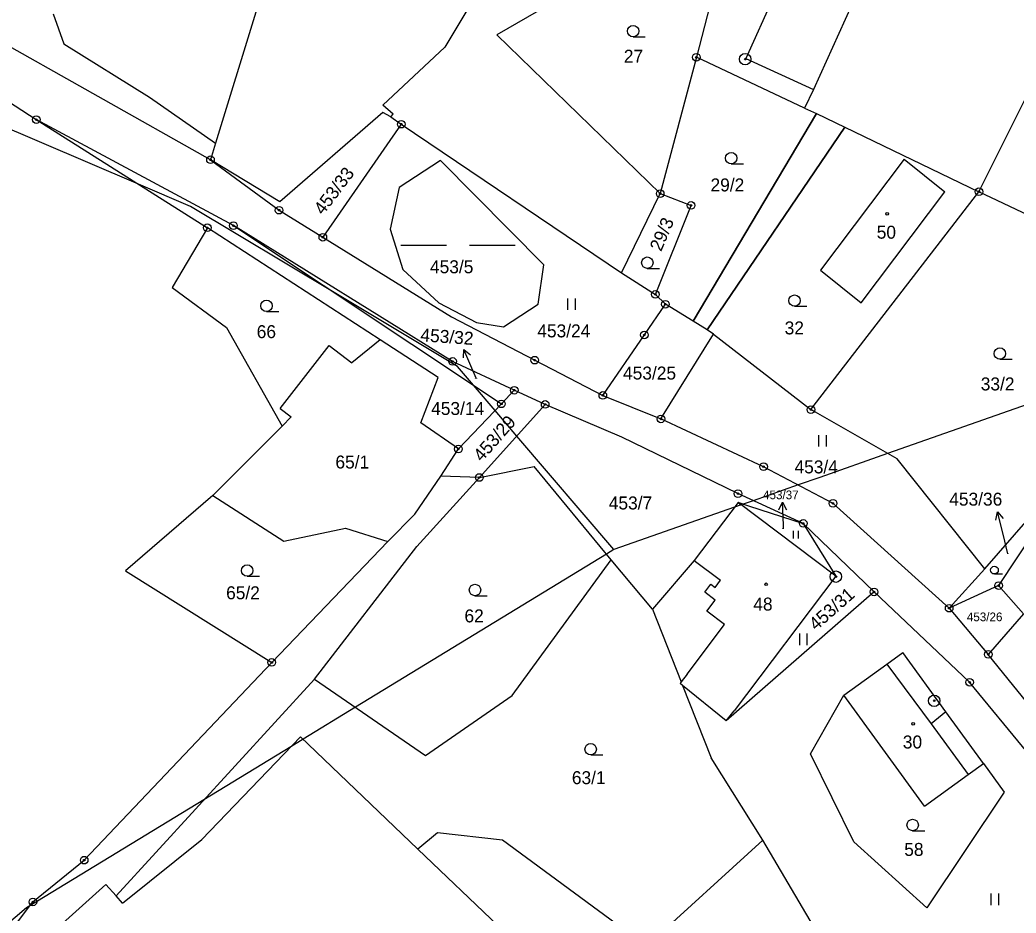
# Model space of a CAD drawing. Extents: x -547623 to -538651, y -1096714 to -1086522.
# Drawn here: x -543854.9 to -543724.3, y -1094488.2 to -1094371 of the extents above; entities that cross this region are included whole.
import ezdxf

# ---------------------------------------------------------------- set-up
doc = ezdxf.new("R2010")
doc.units = 0
for name, color, linetype in [('podzemní_provozovana', 7, 'Continuous'), ('Vrstva 1', 7, 'Continuous'), ('Vrstva 25', 7, 'Continuous'), ('Vrstva 30', 7, 'Continuous'), ('Vrstva 33', 7, 'Continuous'), ('Vrstva 52', 7, 'Continuous'), ('Vrstva 83', 7, 'Continuous'), ('Vrstva 86', 7, 'Continuous'), ('Vrstva 90', 7, 'Continuous'), ('Vrstva 92', 7, 'Continuous')]:
    doc.layers.add(name, color=color, linetype=linetype)

msp = doc.modelspace()

# ---------------------------------------------------------------- linework, layer by layer
at = {"layer": 'podzemní_provozovana'}
for p, q in [((-543795.48, -1094417), (-543796.66, -1094414.24)), ((-543754.78, -1094437.28), (-543754.91, -1094434.28)), ((-543725.98, -1094438.47), (-543726.69, -1094435.55))]:
    msp.add_line(p, q, dxfattribs=at)
for points in [[(-543796.73, -1094415.36), (-543796.66, -1094414.24), (-543795.81, -1094414.96)], [(-543795.01, -1094418.09), (-543795.48, -1094417)], [(-543755.36, -1094435.3), (-543754.91, -1094434.28), (-543754.37, -1094435.26)], [(-543726.94, -1094436.64), (-543726.69, -1094435.55), (-543725.97, -1094436.41)], [(-543754.76, -1094437.79), (-543754.78, -1094437.28)], [(-543725.36, -1094441.03), (-543725.98, -1094438.47)]]:
    msp.add_lwpolyline(points, dxfattribs=at)
at = {"layer": 'Vrstva 1'}
for points in [[(-543818.46, -1094352.21), (-543829.23, -1094387.21)], [(-543748.81, -1094351.91), (-543759.69, -1094376.09)], [(-543760.26, -1094353.01), (-543766.19, -1094375.92)], [(-543769.95, -1094360.06), (-543792.34, -1094372.99)], [(-543729.13, -1094393.56), (-543716.05, -1094367.29)], [(-543796.28, -1094369.79), (-543799.18, -1094374.62)], [(-543850.52, -1094370.21), (-543849.11, -1094374.17)], [(-543829.89, -1094389.36), (-543859.39, -1094372.77)], [(-543792.34, -1094372.99), (-543770.93, -1094393.81)], [(-543866.82, -1094374.96), (-543852.74, -1094384.1)], [(-543849.11, -1094374.17), (-543837.89, -1094381.17)], [(-543799.18, -1094374.62), (-543807.29, -1094382.2)], [(-543766.19, -1094375.92), (-543770.93, -1094393.81)], [(-543752.02, -1094382.58), (-543766.19, -1094375.92)], [(-543759.69, -1094376.09), (-543750.81, -1094380.13)], [(-543750.81, -1094380.13), (-543752.02, -1094382.58)], [(-543837.89, -1094381.17), (-543829.23, -1094387.21)], [(-543805.95, -1094383.37), (-543807.29, -1094382.2)], [(-543752.02, -1094382.58), (-543750.45, -1094383.32)], [(-543852.74, -1094384.1), (-543830.3, -1094398.29)], [(-543826.89, -1094398.01), (-543852.74, -1094384.1)], [(-543807.29, -1094383.18), (-543820.81, -1094394.89)], [(-543806.26, -1094383.75), (-543807.29, -1094383.18)], [(-543806.26, -1094383.75), (-543805.95, -1094383.37)], [(-543806.26, -1094383.75), (-543804.88, -1094384.7)], [(-543750.45, -1094383.32), (-543766.62, -1094410.53)], [(-543804.88, -1094384.7), (-543815.16, -1094399.53)], [(-543804.88, -1094384.7), (-543775.99, -1094404.21)], [(-543764.76, -1094411.67), (-543746.7, -1094385.09)], [(-543746.7, -1094385.09), (-543729.13, -1094393.56)], [(-543829.23, -1094387.21), (-543829.89, -1094389.36)], [(-543829.89, -1094389.36), (-543820.89, -1094395.98)], [(-543820.81, -1094394.89), (-543829.89, -1094389.36)], [(-543799.73, -1094389.46), (-543805.15, -1094393.01)], [(-543786.19, -1094403.15), (-543799.73, -1094389.46)], [(-543738.92, -1094389.3), (-543749.9, -1094403.85)], [(-543738.92, -1094389.3), (-543733.61, -1094393.56)], [(-543805.15, -1094393.01), (-543806.33, -1094398.46)], [(-543775.99, -1094404.21), (-543770.93, -1094393.81)], [(-543770.93, -1094393.81), (-543766.88, -1094395.35)], [(-543751.17, -1094422.14), (-543729.13, -1094393.56)], [(-543744.59, -1094408.11), (-543733.61, -1094393.56)], [(-543702.35, -1094406.25), (-543729.13, -1094393.56)], [(-543820.89, -1094395.98), (-543815.16, -1094399.53)], [(-543771.55, -1094407.03), (-543766.88, -1094395.35)], [(-543830.3, -1094398.29), (-543834.9, -1094406.11)], [(-543807.64, -1094412.98), (-543830.3, -1094398.29)], [(-543798.15, -1094415.82), (-543826.89, -1094398.01)], [(-543826.89, -1094398.01), (-543791.74, -1094421.38)], [(-543806.33, -1094398.46), (-543804.69, -1094403.76)], [(-543815.16, -1094399.53), (-543798.29, -1094409.98)], [(-543804.69, -1094403.76), (-543799.95, -1094408.15)], [(-543786.92, -1094408.31), (-543786.19, -1094403.15)], [(-543749.9, -1094403.85), (-543744.59, -1094408.11)], [(-543775.99, -1094404.21), (-543771.55, -1094407.03)], [(-543834.9, -1094406.11), (-543827.77, -1094411.38)], [(-543771.55, -1094407.03), (-543770.25, -1094408.31)], [(-543799.95, -1094408.15), (-543795.01, -1094410.72)], [(-543791.49, -1094411.26), (-543786.92, -1094408.31)], [(-543773, -1094412.34), (-543770.25, -1094408.31)], [(-543766.62, -1094410.53), (-543770.25, -1094408.31)], [(-543798.29, -1094409.98), (-543787.37, -1094415.65)], [(-543827.77, -1094411.38), (-543820.5, -1094424.3)], [(-543795.01, -1094410.72), (-543791.49, -1094411.26)], [(-543764.76, -1094411.67), (-543766.62, -1094410.53)], [(-543763.93, -1094412.23), (-543764.76, -1094411.67)], [(-543807.64, -1094412.98), (-543811.37, -1094416)], [(-543800.06, -1094417.92), (-543807.64, -1094412.98)], [(-543778.45, -1094420.27), (-543773, -1094412.34)], [(-543770.83, -1094423.36), (-543763.93, -1094412.23)], [(-543763.93, -1094412.23), (-543751.17, -1094422.14)], [(-543820.74, -1094421.99), (-543814.31, -1094413.72)], [(-543814.31, -1094413.72), (-543811.37, -1094416)], [(-543787.37, -1094415.65), (-543778.45, -1094420.27)], [(-543790.06, -1094419.59), (-543798.15, -1094415.82)], [(-543802.33, -1094423.87), (-543800.06, -1094417.92)], [(-543791.74, -1094421.38), (-543790.06, -1094419.59)], [(-543786.01, -1094421.46), (-543790.06, -1094419.59)], [(-543778.45, -1094420.27), (-543770.83, -1094423.36)], [(-543820.74, -1094421.99), (-543819.3, -1094423.09)], [(-543797.39, -1094427.3), (-543791.74, -1094421.38)], [(-543794.63, -1094431.04), (-543786.01, -1094421.46)], [(-543775.96, -1094425.77), (-543786.01, -1094421.46)], [(-543739.87, -1094428.61), (-543751.17, -1094422.14)], [(-543819.3, -1094423.09), (-543820.5, -1094424.3)], [(-543757.38, -1094429.62), (-543770.83, -1094423.36)], [(-543820.5, -1094424.3), (-543829.57, -1094433.39)], [(-543797.39, -1094427.3), (-543802.33, -1094423.87)], [(-543760.73, -1094433.16), (-543775.96, -1094425.77)], [(-543799.71, -1094430.85), (-543797.39, -1094427.3)], [(-543728.38, -1094443.02), (-543739.87, -1094428.61)], [(-543728.38, -1094443.02), (-543714.89, -1094427.59)], [(-543714.89, -1094427.59), (-543726.56, -1094445.22)], [(-543794.63, -1094431.04), (-543787.47, -1094429.61)], [(-543777.34, -1094441.82), (-543787.47, -1094429.61)], [(-543748.27, -1094434.43), (-543757.38, -1094429.62)], [(-543803.11, -1094435.85), (-543799.71, -1094430.85)], [(-543802.84, -1094440.07), (-543794.63, -1094431.04)], [(-543794.63, -1094431.04), (-543799.71, -1094430.85)], [(-543829.57, -1094433.39), (-543841.04, -1094443.26)], [(-543829.57, -1094433.39), (-543820.26, -1094439.4)], [(-543752.18, -1094437.07), (-543760.73, -1094433.16)], [(-543760.72, -1094434.33), (-543766.48, -1094441.92)], [(-543760.72, -1094434.33), (-543752.18, -1094437.07)], [(-543747.89, -1094444), (-543760.72, -1094434.33)], [(-543733.04, -1094448.18), (-543748.27, -1094434.43)], [(-543806.63, -1094439.45), (-543803.11, -1094435.85)], [(-543820.26, -1094439.4), (-543812.21, -1094437.69)], [(-543812.21, -1094437.69), (-543806.63, -1094439.45)], [(-543742.89, -1094446.05), (-543752.18, -1094437.07)], [(-543752.18, -1094437.07), (-543747.89, -1094444)], [(-543821.85, -1094455.3), (-543806.63, -1094439.45)], [(-543816.27, -1094457.47), (-543802.84, -1094440.07)], [(-543790.33, -1094459.62), (-543777.34, -1094441.82)], [(-543771.95, -1094448.32), (-543777.34, -1094441.82)], [(-543766.48, -1094441.92), (-543771.95, -1094448.32)], [(-543733.04, -1094448.18), (-543728.38, -1094443.02)], [(-543841.04, -1094443.26), (-543821.85, -1094455.3)], [(-543747.89, -1094444), (-543761.25, -1094461.64)], [(-543726.56, -1094445.22), (-543733.04, -1094448.18)], [(-543726.56, -1094445.22), (-543723.31, -1094448.92)], [(-543742.89, -1094446.05), (-543762.26, -1094462.97)], [(-543730.36, -1094457.89), (-543742.89, -1094446.05)], [(-543733.04, -1094448.18), (-543727.92, -1094454.24)], [(-543771.95, -1094448.32), (-543768.19, -1094457.86)], [(-543723.31, -1094448.92), (-543727.92, -1094454.24)], [(-543741.2, -1094455.51), (-543739.11, -1094454)], [(-543733.47, -1094461.76), (-543739.11, -1094454)], [(-543713.67, -1094471.81), (-543727.92, -1094454.24)], [(-543846.45, -1094481.23), (-543821.85, -1094455.3)], [(-543746.84, -1094459.61), (-543741.2, -1094455.51)], [(-543842.25, -1094485.89), (-543816.27, -1094457.47)], [(-543816.27, -1094457.47), (-543801.68, -1094467.52)], [(-543768.19, -1094457.86), (-543768.33, -1094458.05)], [(-543768.01, -1094458.31), (-543768.33, -1094458.05)], [(-543768.01, -1094458.31), (-543764.26, -1094467.81)], [(-543762.26, -1094462.97), (-543768.01, -1094458.31)], [(-543722.8, -1094467.06), (-543730.36, -1094457.89)], [(-543801.68, -1094467.52), (-543790.33, -1094459.62)], [(-543751.21, -1094467.3), (-543746.84, -1094459.61)], [(-543736.27, -1094474.16), (-543746.84, -1094459.61)], [(-543762.26, -1094462.97), (-543761.25, -1094461.64)], [(-543728.54, -1094468.55), (-543733.47, -1094461.76)], [(-543831.01, -1094478.54), (-543818.1, -1094465.04)], [(-543802.69, -1094479.78), (-543818.1, -1094465.04)], [(-543757.49, -1094478.6), (-543764.26, -1094467.81)], [(-543745.52, -1094478.82), (-543751.21, -1094467.3)], [(-543730.53, -1094469.99), (-543728.54, -1094468.55)], [(-543728.54, -1094468.55), (-543725.81, -1094472.31)], [(-543736.27, -1094474.16), (-543730.53, -1094469.99)], [(-543725.81, -1094472.31), (-543735.98, -1094487.47)], [(-543800.12, -1094477.65), (-543802.69, -1094479.78)], [(-543791.62, -1094478.61), (-543800.12, -1094477.65)], [(-543841.44, -1094486.85), (-543831.01, -1094478.54)], [(-543772.72, -1094492.5), (-543791.62, -1094478.61)], [(-543772.72, -1094492.5), (-543757.49, -1094478.6)], [(-543747.52, -1094495.52), (-543757.49, -1094478.6)], [(-543735.98, -1094487.47), (-543745.52, -1094478.82)], [(-543792.16, -1094489.85), (-543802.69, -1094479.78)], [(-543853.17, -1094486.71), (-543846.45, -1094481.23)], [(-543849.31, -1094489.54), (-543843.6, -1094484.41)], [(-543843.6, -1094484.41), (-543842.25, -1094485.89)], [(-543841.44, -1094486.85), (-543842.25, -1094485.89)], [(-543874.92, -1094515.44), (-543853.17, -1094486.71)]]:
    msp.add_lwpolyline(points, dxfattribs=at)
at = {"layer": 'Vrstva 25'}
for p, q in [((-543774.48, -1094373.24), (-543772.88, -1094373.24)), ((-543761.61, -1094389.9), (-543760.01, -1094389.9)), ((-543804.94, -1094400.58), (-543798.94, -1094400.58)), ((-543795.94, -1094400.58), (-543789.94, -1094400.58)), ((-543772.62, -1094403.62), (-543771.02, -1094403.62)), ((-543783.03, -1094409.06), (-543783.03, -1094407.56)), ((-543782.03, -1094409.06), (-543782.03, -1094407.56)), ((-543753.31, -1094408.59), (-543751.71, -1094408.59)), ((-543822.55, -1094409.27), (-543820.95, -1094409.27)), ((-543726.39, -1094415.54), (-543724.79, -1094415.54)), ((-543750.12, -1094426.99), (-543750.12, -1094425.49)), ((-543749.12, -1094426.99), (-543749.12, -1094425.49)), ((-543753.47, -1094439.03), (-543753.47, -1094438.02)), ((-543752.81, -1094439.03), (-543752.81, -1094438.02)), ((-543825.08, -1094444), (-543823.48, -1094444)), ((-543727.1, -1094443.69), (-543726.03, -1094443.69)), ((-543795.21, -1094446.54), (-543793.61, -1094446.54)), ((-543752.64, -1094453.01), (-543752.64, -1094451.51)), ((-543751.64, -1094453.01), (-543751.64, -1094451.51)), ((-543780.04, -1094467.43), (-543778.44, -1094467.43)), ((-543737.83, -1094477.37), (-543736.23, -1094477.37)), ((-543727.52, -1094487.11), (-543727.52, -1094485.61)), ((-543726.52, -1094487.11), (-543726.52, -1094485.61))]:
    msp.add_line(p, q, dxfattribs=at)
for centre, radius in [((-543774.48, -1094372.49), 0.75), ((-543761.61, -1094389.15), 0.75), ((-543741.17, -1094396.45), 0.175), ((-543772.62, -1094402.87), 0.75), ((-543822.55, -1094408.52), 0.75), ((-543753.31, -1094407.84), 0.75), ((-543726.39, -1094414.79), 0.75), ((-543825.08, -1094443.25), 0.75), ((-543727.1, -1094443.19), 0.503), ((-543795.21, -1094445.79), 0.75), ((-543757.05, -1094445.05), 0.175), ((-543737.77, -1094463.35), 0.175), ((-543780.04, -1094466.68), 0.75), ((-543737.83, -1094476.62), 0.75)]:
    msp.add_circle(centre, radius, dxfattribs=at)
at = {"layer": 'Vrstva 30'}
for points in [[(-543766.62, -1094410.53), (-543750.45, -1094383.32)], [(-543750.45, -1094383.32), (-543746.7, -1094385.09)], [(-543746.7, -1094385.09), (-543764.76, -1094411.67)], [(-543764.76, -1094411.67), (-543766.62, -1094410.53)]]:
    msp.add_lwpolyline(points, dxfattribs=at)
at = {"layer": 'Vrstva 33'}
for points in [[(-543740.03, -1094356.25), (-543750.81, -1094380.13)], [(-543766.48, -1094441.92), (-543763.01, -1094444.52)], [(-543765.07, -1094446.09), (-543764.28, -1094445.05)], [(-543764.28, -1094445.05), (-543763.72, -1094445.47)], [(-543763.72, -1094445.47), (-543763.01, -1094444.52)], [(-543763.71, -1094447.11), (-543765.07, -1094446.09)], [(-543764.8, -1094448.55), (-543763.71, -1094447.11)], [(-543762.48, -1094450.3), (-543764.8, -1094448.55)], [(-543767.4, -1094456.82), (-543762.48, -1094450.3)], [(-543741.2, -1094455.51), (-543735.41, -1094463.37)], [(-543767.4, -1094456.82), (-543768.19, -1094457.86)], [(-543733.47, -1094461.76), (-543735.41, -1094463.37)], [(-543735.41, -1094463.37), (-543730.53, -1094469.99)]]:
    msp.add_lwpolyline(points, dxfattribs=at)
at = {"layer": 'Vrstva 52'}
for points in [[(-543573.5, -1094234), (-543602.5, -1094307.5), (-543613, -1094340), (-543628, -1094369), (-543637.14, -1094378.47), (-543641.17, -1094382.64), (-543656, -1094398), (-543659.46, -1094399.21), (-543681.88, -1094407.09), (-543689.09, -1094409.62), (-543691.68, -1094410.53), (-543707.72, -1094416.17), (-543741.12, -1094427.9), (-543750, -1094431.02), (-543752.84, -1094432.02), (-543758.72, -1094434.08), (-543760.05, -1094434.55), (-543760.72, -1094434.33), (-543760.31, -1094434.64), (-543761.19, -1094434.95), (-543777, -1094440.5)], [(-543777, -1094440.5), (-543789.73, -1094425.6), (-543792.58, -1094422.26), (-543795.42, -1094418.93), (-543797.5, -1094416.5), (-543813.69, -1094406.78), (-543832.5, -1094395.5), (-543839.33, -1094392.58), (-543884.02, -1094373.48)], [(-543777, -1094440.5), (-543777.95, -1094441.08), (-543810.88, -1094461.18), (-543817.75, -1094465.37), (-543819.36, -1094466.35), (-543830.75, -1094473.31), (-543853.57, -1094487.24), (-543854, -1094487.5), (-543874, -1094504.5), (-543880.67, -1094513.63), (-543895.25, -1094533.6), (-543897, -1094536), (-543902.11, -1094548.76), (-543905.58, -1094557.45), (-543911, -1094571), (-543929.5, -1094630)]]:
    msp.add_lwpolyline(points, dxfattribs=at)
at = {"layer": 'Vrstva 83'}
for centre, radius in [((-543766.19, -1094375.92), 0.5), ((-543766.19, -1094375.92), 0.1), ((-543759.78, -1094376.17), 0.75), ((-543759.78, -1094376.17), 0.1), ((-543852.74, -1094384.1), 0.5), ((-543852.74, -1094384.1), 0.1), ((-543804.88, -1094384.7), 0.5), ((-543804.88, -1094384.7), 0.1), ((-543829.89, -1094389.36), 0.5), ((-543829.89, -1094389.36), 0.1), ((-543770.93, -1094393.81), 0.5), ((-543729.13, -1094393.56), 0.5), ((-543770.93, -1094393.81), 0.1), ((-543729.13, -1094393.56), 0.1), ((-543820.89, -1094395.98), 0.5), ((-543820.89, -1094395.98), 0.1), ((-543766.88, -1094395.35), 0.5), ((-543766.88, -1094395.35), 0.1), ((-543830.3, -1094398.29), 0.5), ((-543830.3, -1094398.29), 0.1), ((-543826.89, -1094398.01), 0.5), ((-543826.89, -1094398.01), 0.1), ((-543815.16, -1094399.53), 0.5), ((-543815.16, -1094399.53), 0.1), ((-543771.55, -1094407.03), 0.5), ((-543771.55, -1094407.03), 0.1), ((-543770.25, -1094408.31), 0.5), ((-543770.25, -1094408.31), 0.1), ((-543773, -1094412.34), 0.5), ((-543773, -1094412.34), 0.1), ((-543798.15, -1094415.82), 0.5), ((-543787.37, -1094415.65), 0.5), ((-543787.37, -1094415.65), 0.1), ((-543798.15, -1094415.82), 0.1), ((-543790.06, -1094419.59), 0.5), ((-543790.06, -1094419.59), 0.1), ((-543791.74, -1094421.38), 0.5), ((-543778.45, -1094420.27), 0.5), ((-543778.45, -1094420.27), 0.1), ((-543791.74, -1094421.38), 0.1), ((-543786.01, -1094421.46), 0.5), ((-543786.01, -1094421.46), 0.1), ((-543751.17, -1094422.14), 0.5), ((-543751.17, -1094422.14), 0.1), ((-543770.83, -1094423.36), 0.5), ((-543770.83, -1094423.36), 0.1), ((-543797.39, -1094427.3), 0.5), ((-543797.39, -1094427.3), 0.1), ((-543757.38, -1094429.62), 0.5), ((-543757.38, -1094429.62), 0.1), ((-543794.63, -1094431.04), 0.5), ((-543794.63, -1094431.04), 0.1), ((-543760.73, -1094433.16), 0.5), ((-543760.73, -1094433.16), 0.1), ((-543748.27, -1094434.43), 0.5), ((-543748.27, -1094434.43), 0.1), ((-543752.18, -1094437.07), 0.5), ((-543752.18, -1094437.07), 0.1), ((-543747.89, -1094444.04), 0.75), ((-543747.89, -1094444.04), 0.1), ((-543742.89, -1094446.05), 0.5), ((-543726.56, -1094445.22), 0.5), ((-543726.56, -1094445.22), 0.1), ((-543742.89, -1094446.05), 0.1), ((-543733.04, -1094448.18), 0.5), ((-543733.04, -1094448.18), 0.1), ((-543821.85, -1094455.3), 0.5), ((-543727.92, -1094454.24), 0.5), ((-543727.92, -1094454.24), 0.1), ((-543821.85, -1094455.3), 0.1), ((-543730.36, -1094457.89), 0.5), ((-543730.36, -1094457.89), 0.1), ((-543735, -1094460.32), 0.75), ((-543735, -1094460.32), 0.1), ((-543846.45, -1094481.23), 0.5), ((-543846.45, -1094481.23), 0.1), ((-543853.17, -1094486.71), 0.5), ((-543853.17, -1094486.71), 0.1)]:
    msp.add_circle(centre, radius, dxfattribs=at)
at = {"layer": 'Vrstva 90'}
for points in [[(-543748.81, -1094351.91), (-543759.69, -1094376.09)], [(-543740.03, -1094356.25), (-543750.81, -1094380.13)], [(-543759.69, -1094376.09), (-543750.81, -1094380.13)], [(-543738.92, -1094389.3), (-543749.9, -1094403.85)], [(-543738.92, -1094389.3), (-543733.61, -1094393.56)], [(-543744.59, -1094408.11), (-543733.61, -1094393.56)], [(-543749.9, -1094403.85), (-543744.59, -1094408.11)], [(-543760.72, -1094434.33), (-543766.48, -1094441.92)], [(-543747.89, -1094444), (-543760.72, -1094434.33)], [(-543766.48, -1094441.92), (-543763.01, -1094444.52)], [(-543747.89, -1094444), (-543761.25, -1094461.64)], [(-543765.07, -1094446.09), (-543764.28, -1094445.05)], [(-543764.28, -1094445.05), (-543763.72, -1094445.47)], [(-543763.72, -1094445.47), (-543763.01, -1094444.52)], [(-543763.71, -1094447.11), (-543765.07, -1094446.09)], [(-543764.8, -1094448.55), (-543763.71, -1094447.11)], [(-543762.48, -1094450.3), (-543764.8, -1094448.55)], [(-543767.4, -1094456.82), (-543762.48, -1094450.3)], [(-543746.84, -1094459.61), (-543741.2, -1094455.51)], [(-543741.2, -1094455.51), (-543735.41, -1094463.37)], [(-543767.4, -1094456.82), (-543768.19, -1094457.86)], [(-543768.19, -1094457.86), (-543768.33, -1094458.05)], [(-543768.01, -1094458.31), (-543768.33, -1094458.05)], [(-543762.26, -1094462.97), (-543768.01, -1094458.31)], [(-543736.27, -1094474.16), (-543746.84, -1094459.61)], [(-543762.26, -1094462.97), (-543761.25, -1094461.64)], [(-543735.41, -1094463.37), (-543730.53, -1094469.99)], [(-543736.27, -1094474.16), (-543730.53, -1094469.99)]]:
    msp.add_lwpolyline(points, dxfattribs=at)

# ---------------------------------------------------------------- texts
at = {"layer": 'podzemní_provozovana'}
msp.add_text('453/32', height=1.7, rotation=355.8601, dxfattribs=at).set_placement((-543802.41, -1094413.16))
for s, height, p in [('453/37', 1.14, (-543757.44, -1094433.89)), ('453/36', 1.7, (-543733.03, -1094434.73))]:
    msp.add_text(s, height=height, dxfattribs=at).set_placement(p)
at = {"layer": 'Vrstva 86'}
for s, height, p in [('27', 1.7, (-543775.7, -1094376.64)), ('29/2', 1.7, (-543764.33, -1094393.52)), ('453/5', 1.7, (-543801.11, -1094404.25)), ('66', 1.7, (-543823.83, -1094412.76)), ('453/24', 1.7, (-543787.04, -1094412.66)), ('32', 1.7, (-543754.61, -1094412.27)), ('453/25', 1.7, (-543775.8, -1094418.19)), ('453/32', 0.1, (-543795.24, -1094418.09)), ('33/2', 1.7, (-543728.9, -1094419.62)), ('453/14', 1.7, (-543800.96, -1094422.84)), ('65/1', 1.7, (-543813.51, -1094429.86)), ('453/4', 1.7, (-543753.32, -1094430.5)), ('453/7', 1.7, (-543777.67, -1094435.23)), ('453/37', 0.1, (-543754.99, -1094437.79)), ('453/36', 0.1, (-543725.59, -1094441.03)), ('65/2', 1.7, (-543827.84, -1094447.01)), ('62', 1.7, (-543796.59, -1094450.04)), ('453/26', 1.14, (-543730.72, -1094449.89)), ('63/1', 1.7, (-543782.51, -1094471.26)), ('58', 1.7, (-543738.93, -1094480.67))]:
    msp.add_text(s, height=height, dxfattribs=at).set_placement(p)
for s, rotation, p in [('453/33', 52.893, (-543815.13, -1094396.71)), ('29/3', 66.8543, (-543770.81, -1094401.49)), ('453/29', 48.7169, (-543794.32, -1094429.07)), ('453/31', 41.3533, (-543750.5, -1094451.2))]:
    msp.add_text(s, height=1.7, rotation=rotation, dxfattribs=at).set_placement(p)
at = {"layer": 'Vrstva 92'}
for s, p in [('50', (-543742.54, -1094399.72)), ('48', (-543758.72, -1094448.49)), ('30', (-543739.12, -1094466.58))]:
    msp.add_text(s, height=1.7, dxfattribs=at).set_placement(p)

doc.saveas('drawing.dxf')
